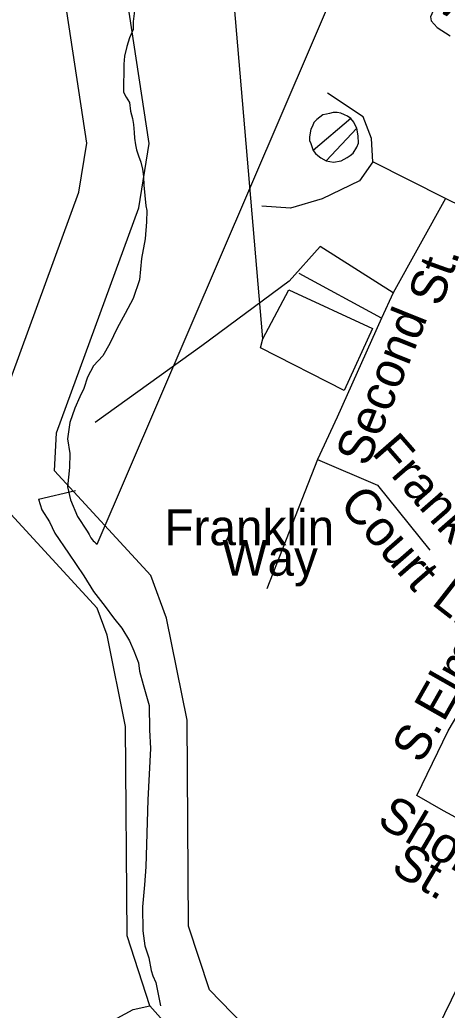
# Model space of a CAD drawing. Extents: x 2126262 to 2293712, y 749403 to 919119.
# Drawn here: x 2204624 to 2205761, y 855062 to 857692 of the extents above; entities that cross this region are included whole.
import ezdxf

# ---------------------------------------------------------------- set-up
doc = ezdxf.new("R2010")
doc.units = 0
for name, color, linetype in [('Exist Boundary Political City Limit New', 7, 'Continuous'), ('Exist Hydrographic Creek Single Shore', 7, 'Continuous'), ('Exist Hydrographic Misc Water Feature', 7, 'Continuous'), ('Exist Hydrographic River Shore', 7, 'Continuous'), ('Exist Road Non-System Type 51', 7, 'Continuous'), ('Exist Road Non-System Type 51 Label', 7, 'Continuous'), ('Exist Utilities Electrical Transmission Line', 7, 'Continuous'), ('Map Preparation Boundary City Limit Buffer Line', 7, 'Continuous')]:
    doc.layers.add(name, color=color, linetype=linetype)

msp = doc.modelspace()

# ---------------------------------------------------------------- linework, layer by layer
at = {"layer": 'Exist Boundary Political City Limit New'}
for points in [[(2204826.2, 856302.4), (2204830.2, 856299.6), (2206464.5, 860102.8)], [(2204929.8, 857723), (2204925.5, 857687.1), (2204925.5, 857666.1), (2204916.2, 857644.4), (2204908.5, 857621.2), (2204903, 857594.9), (2204901.2, 857574.3), (2204900, 857500), (2204907, 857486.3), (2204915.8, 857472.6), (2204918.5, 857448.8), (2204923.8, 857429.8), (2204926.5, 857414.2), (2204928.8, 857392.9), (2204929.5, 857377.8), (2204931.8, 857359.4), (2204934.5, 857346.1), (2204940, 857330.6), (2204946.5, 857314.2), (2204950.2, 857295.1), (2204953.5, 857275.6), (2204953.8, 857252.6), (2204959.8, 857198), (2204961.8, 857185), (2204961.2, 857154.9), (2204957.5, 857110.5), (2204948.2, 857057.9), (2204942.5, 857001), (2204926, 856951.8), (2204904.8, 856911.5), (2204883.5, 856872.9), (2204864, 856832.6), (2204844.8, 856799.6), (2204820.2, 856773), (2204804.2, 856742.4), (2204794.8, 856712.6), (2204784.2, 856690.8), (2204770.8, 856660.3), (2204757.2, 856622.5), (2204750.8, 856578.8), (2204757.2, 856540.1), (2204756.8, 856502.6), (2204751.2, 856452), (2204759.5, 856417.2), (2204778, 856373.2), (2204803.8, 856333.7), (2204809, 856325), (2204813.2, 856315.9), (2204816.8, 856311.9), (2204819.8, 856308.4), (2204823, 856305.1), (2204826.2, 856302.4)]]:
    msp.add_lwpolyline(points, dxfattribs=at)
at = {"layer": 'Exist Hydrographic Creek Single Shore'}
msp.add_lwpolyline([(2204726.4, 854955.9), (2204925.3, 855063.4), (2204970.5, 855073.7)], dxfattribs=at)
at = {"layer": 'Exist Hydrographic Misc Water Feature'}
for p, q in [((2205504.1, 857429.8), (2205404.5, 857345.2)), ((2205520.3, 857403.9), (2205438.7, 857317.4)), ((2204674.3, 856418.5), (2204772.7, 856441.7))]:
    msp.add_line(p, q, dxfattribs=at)
for points in [[(2205504.1, 857429.8), (2205496.1, 857435.8), (2205488.1, 857439.7), (2205478.1, 857443.6), (2205468, 857445.5), (2205458, 857445.5), (2205447.9, 857443.4), (2205439.9, 857441.3), (2205430.1, 857439.3), (2205414.1, 857427.2), (2205406.1, 857419.1), (2205402.2, 857409.1), (2205398.3, 857401.1), (2205394.2, 857381.1), (2205394.6, 857371.1), (2205398.5, 857363.1), (2205404.5, 857345.2)], [(2205520.3, 857403.9), (2205516, 857411.9), (2205512.1, 857419.9), (2205504.1, 857429.8)], [(2205438.7, 857317.4), (2205458.8, 857313.5), (2205478.7, 857317.6), (2205494.7, 857325.8), (2205502.7, 857331.8), (2205510.5, 857337.9), (2205520.5, 857354), (2205524.6, 857364), (2205524.2, 857384), (2205520.3, 857403.9)], [(2205404.5, 857345.2), (2205410.8, 857337.2), (2205416.8, 857331.2), (2205424.8, 857325.3), (2205438.7, 857317.4)], [(2204674.3, 856418.5), (2204683.3, 856390.5), (2204703.6, 856358.7), (2204717.7, 856328.8), (2204754.2, 856275), (2204774.3, 856245.2), (2204794.4, 856215.3), (2204820.7, 856173.5), (2204851, 856133.7), (2204873.4, 856103.9), (2204895.5, 856076.1), (2204915.8, 856042.2), (2204927.7, 856016.3), (2204940, 855984.4), (2204942.3, 855962.4), (2204952.5, 855926.5), (2204968.7, 855870.6), (2204969.3, 855806.7), (2204971.6, 855756.7), (2204964.6, 855620.6), (2204959.7, 855442.7), (2204956, 855394.7), (2204950.5, 855336.6), (2204951.1, 855272.7), (2204957.2, 855232.8), (2204967.5, 855200.8), (2204973.9, 855166.9), (2204977.8, 855152.9), (2204986, 855135), (2204998.3, 855073.1)]]:
    msp.add_lwpolyline(points, dxfattribs=at)
at = {"layer": 'Exist Hydrographic River Shore'}
for points in [[(2205128.4, 855115.7), (2205073.3, 855285.3), (2205069.4, 855831.7), (2205014.5, 856102.6), (2204972.7, 856216.3), (2204716.9, 856494), (2204721.6, 856594.6), (2204941.1, 857192.7), (2204968.3, 857363.6), (2204915.5, 857711.7), (2204970.5, 858022.8), (2204968.3, 858406.6), (2204826.6, 858695.1), (2204511.8, 858995.6), (2204295.7, 859184), (2204271, 859196.3), (2204242.5, 859213.3), (2204106.8, 859302.4), (2203998.2, 859388.2), (2203849.5, 859532.7), (2203736.9, 859664.6), (2203605.1, 859815.8)], [(2204970.5, 855073.7), (2204909.4, 855258.8), (2204905.5, 855814.7), (2204856.2, 856057.7), (2204830, 856129.1), (2204549.8, 856433.3), (2204559, 856627.5), (2204781.6, 857234.2), (2204802.3, 857364.2), (2204749.3, 857713.7), (2204806.3, 858036.7), (2204804.4, 858368.1), (2204692.2, 858596.6), (2204402.9, 858872.8), (2204272.6, 859061.7), (2204257.8, 859077.6), (2204242.2, 859107.3), (2204219.4, 859159.4), (2204194.5, 859184.4), (2204121.7, 859238.7), (2204001.9, 859314)], [(2207688.2, 853827.9), (2207638.3, 853940), (2207065.8, 854781.2), (2206801, 855041.7), (2206338, 855287), (2206054, 855257.5), (2205788.7, 855124.8), (2205683, 854907.1), (2205631.6, 854704), (2205525.7, 854741.1), (2205399.6, 854837), (2205128.4, 855115.7)], [(2207573.2, 853699.4), (2207494.5, 853859.9), (2206939.2, 854675.6), (2206700, 854911), (2206239.7, 855120.4), (2206112.8, 855103.5), (2205911.9, 855003), (2205837.9, 854850.5), (2205775.6, 854604.4), (2205658.5, 854520.8), (2205447, 854594.8), (2205289.3, 854714.8), (2204970.5, 855073.7)]]:
    msp.add_lwpolyline(points, dxfattribs=at)
at = {"layer": 'Exist Road Non-System Type 51'}
for p, q in [((2205756.3, 857217.3), (2205562.7, 857314.7)), ((2205756.3, 857217.3), (2205617.2, 856967.1)), ((2205585.8, 856899.4), (2205366.8, 857018.1)), ((2205617.2, 856967.1), (2205585.8, 856899.4)), ((2205416.3, 856524.5), (2205281, 856181.1))]:
    msp.add_line(p, q, dxfattribs=at)
for points in [[(2205946.2, 858127.3), (2205747, 857756.9), (2205727.3, 857724), (2205716.3, 857699.8), (2205718.5, 857688.8), (2205733.9, 857671.3), (2205768.5, 857649.1)], [(2205562.7, 857314.7), (2205559.3, 857376.9), (2205536.9, 857434.1), (2205442.1, 857496.9)], [(2205562.7, 857314.7), (2205527.2, 857263.8), (2205428.1, 857216.3), (2205344.4, 857191.2), (2205267.7, 857196.8)], [(2206072.3, 857043.4), (2205893.7, 857149.6), (2205756.3, 857217.3)], [(2205617.2, 856967.1), (2205423.3, 857090), (2205341, 856997.8), (2205108, 856826.1), (2204824.8, 856622.3)], [(2205585.8, 856899.4), (2205468.6, 856636.9), (2205416.3, 856524.5)], [(2205416.3, 856524.5), (2205575.3, 856456.1), (2205714.8, 856283)], [(2205872.4, 855526), (2205751, 855591.6), (2205679.9, 855632.1), (2205763.6, 855803.8), (2205902.9, 856038)]]:
    msp.add_lwpolyline(points, dxfattribs=at)
at = {"layer": 'Exist Utilities Electrical Transmission Line'}
for points in [[(2205270.3, 856844.3), (2205153.7, 858215.2), (2205026.8, 859622), (2203410.6, 858574), (2201959.5, 857625), (2200783.2, 856849.6), (2199999.1, 856344.7), (2196791.8, 856232.3), (2194443.8, 856159.1), (2192097.8, 856076.3)], [(2205270.3, 856844.3), (2205339.6, 856974.7), (2205562, 856872.1), (2205487, 856707.7), (2205264.6, 856820.3), (2205270.3, 856844.3)]]:
    msp.add_lwpolyline(points, dxfattribs=at)
at = {"layer": 'Map Preparation Boundary City Limit Buffer Line'}
for points in [[(2204826.2, 856302.4), (2204830.2, 856299.6), (2206464.5, 860102.8)], [(2204929.8, 857723), (2204925.5, 857687.1), (2204925.5, 857666.1), (2204916.2, 857644.4), (2204908.5, 857621.2), (2204903, 857594.9), (2204901.2, 857574.3), (2204900, 857500), (2204907, 857486.3), (2204915.8, 857472.6), (2204918.5, 857448.8), (2204923.8, 857429.8), (2204926.5, 857414.2), (2204928.8, 857392.9), (2204929.5, 857377.8), (2204931.8, 857359.4), (2204934.5, 857346.1), (2204940, 857330.6), (2204946.5, 857314.2), (2204950.2, 857295.1), (2204953.5, 857275.6), (2204953.8, 857252.6), (2204959.8, 857198), (2204961.8, 857185), (2204961.2, 857154.9), (2204957.5, 857110.5), (2204948.2, 857057.9), (2204942.5, 857001), (2204926, 856951.8), (2204904.8, 856911.5), (2204883.5, 856872.9), (2204864, 856832.6), (2204844.8, 856799.6), (2204820.2, 856773), (2204804.2, 856742.4), (2204794.8, 856712.6), (2204784.2, 856690.8), (2204770.8, 856660.3), (2204757.2, 856622.5), (2204750.8, 856578.8), (2204757.2, 856540.1), (2204756.8, 856502.6), (2204751.2, 856452), (2204759.5, 856417.2), (2204778, 856373.2), (2204803.8, 856333.7), (2204809, 856325), (2204813.2, 856315.9), (2204816.8, 856311.9), (2204819.8, 856308.4), (2204823, 856305.1), (2204826.2, 856302.4)]]:
    msp.add_lwpolyline(points, dxfattribs=at)

# ---------------------------------------------------------------- texts
at = {"layer": 'Exist Road Non-System Type 51 Label'}
for s, rotation, p in [('w. Noble St.', 331.6552, (2205695.9, 857735.6)), ('St.', 70.2823, (2205743.7, 856927.2)), ('Second', 68.1283, (2205549.1, 856501.9)), ('Frank', 311.0672, (2205557.8, 856540.9)), ('Court', 311.0672, (2205470.5, 856403.1)), ('Ln.', 322.113, (2205716, 856141.6)), ('Elm', 60.4414, (2205751.2, 855824.2)), ('S.', 60.4414, (2205691.5, 855713.2)), ('Short', 329.4406, (2205570.4, 855555.9)), ('St.', 329.4406, (2205607.7, 855430.3))]:
    msp.add_text(s, height=95, rotation=rotation, dxfattribs=at).set_placement(p)
for s, p in [('Franklin', (2205008.4, 856296.5)), ('Way', (2205163, 856215.6))]:
    msp.add_text(s, height=95, dxfattribs=at).set_placement(p)

doc.saveas('drawing.dxf')
